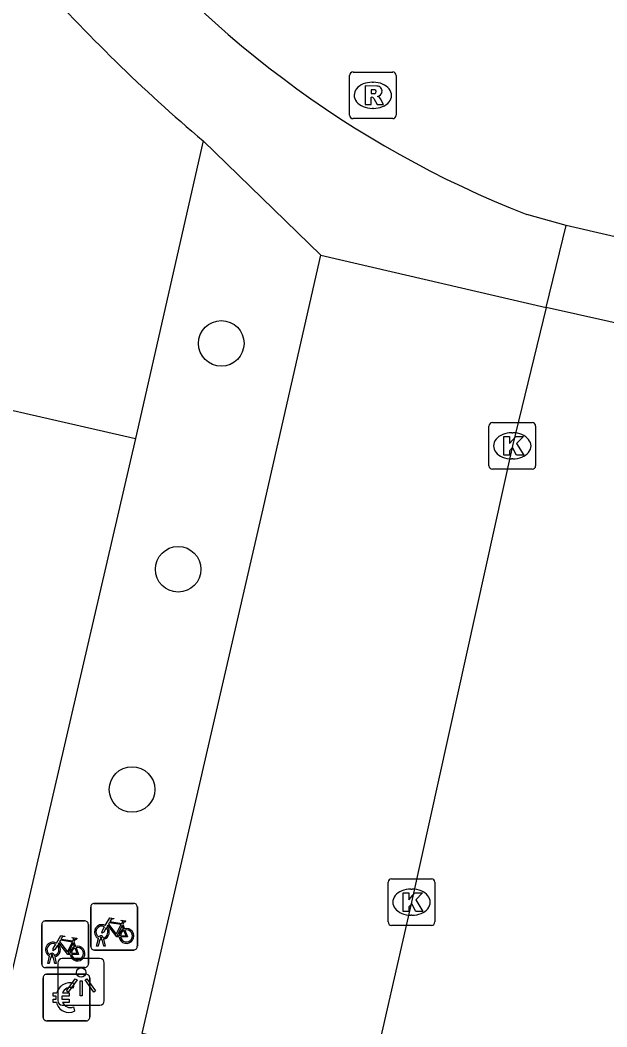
# Model space of a CAD drawing. Extents: x 162172 to 163187, y 382874 to 383684.
# Drawn here: x 162292.48 to 162305.06, y 383114.04 to 383135.64 of the extents above; entities that cross this region are included whole.
import ezdxf

# ---------------------------------------------------------------- set-up
doc = ezdxf.new("R2010")
doc.units = 0
for name, color, linetype in [('IMGEO_Betaalautomaat', 7, 'Continuous'), ('IMGEO_Boom', 7, 'Continuous'), ('IMGEO_Fietsenrek', 7, 'Continuous'), ('IMGEO_Kolk', 7, 'Continuous'), ('IMGEO_Lichtpunt', 7, 'Continuous'), ('IMGEO_Parkeervlak_open', 7, 'Continuous'), ('IMGEO_Rijbaan_lokaal_open', 7, 'Continuous'), ('IMGEO_Rioolput', 7, 'Continuous'), ('IMGEO_Voetpad_open', 7, 'Continuous')]:
    doc.layers.add(name, color=color, linetype=linetype)

msp = doc.modelspace()

# ---------------------------------------------------------------- linework, layer by layer
at = {"layer": 'IMGEO_Betaalautomaat'}
for p, q in [((162292.971, 383114.248), (162292.971, 383115.089)), ((162292.971, 383115.089), (162292.971, 383114.248)), ((162293.046, 383115.172), (162293.887, 383115.172)), ((162293.887, 383115.172), (162293.046, 383115.172)), ((162293.97, 383115.098), (162293.97, 383114.257)), ((162293.97, 383114.257), (162293.97, 383115.098)), ((162293.633, 383114.977), (162293.616, 383114.877)), ((162293.254, 383114.636), (162293.254, 383114.704)), ((162293.375, 383114.704), (162293.375, 383114.636)), ((162293.62, 383114.471), (162293.642, 383114.384)), ((162293.896, 383114.173), (162293.055, 383114.173)), ((162293.055, 383114.173), (162293.896, 383114.173))]:
    msp.add_line(p, q, dxfattribs=at)
for points in [[(162293.254, 383114.704), (162293.185, 383114.704), (162293.185, 383114.773), (162293.264, 383114.773)], [(162293.259, 383114.567), (162293.185, 383114.567), (162293.185, 383114.636), (162293.254, 383114.636)], [(162293.386, 383114.773), (162293.533, 383114.773), (162293.533, 383114.704), (162293.375, 383114.704)], [(162293.375, 383114.636), (162293.533, 383114.636), (162293.533, 383114.567), (162293.389, 383114.567)]]:
    msp.add_lwpolyline(points, dxfattribs=at)
for centre, radius, start, end in [((162293.049, 383115.095), 0.0779, 92.4484, 184.2845), ((162293.049, 383115.095), 0.0779, 92.4484, 184.2845), ((162293.893, 383115.095), 0.0779, 2.4484, 94.2845), ((162293.893, 383115.095), 0.0779, 2.4484, 94.2845), ((162293.547, 383114.697), 0.293, 73.014, 165.0139), ((162293.553, 383114.71), 0.179, 69.3236, 159.5683), ((162293.52, 383114.622), 0.267, 191.8096, 297.0389), ((162293.553, 383114.637), 0.179, 202.7625, 291.8693), ((162293.049, 383114.251), 0.0779, 182.4484, 274.2845), ((162293.049, 383114.251), 0.0779, 182.4484, 274.2845), ((162293.893, 383114.251), 0.0779, 272.4484, 4.2845), ((162293.893, 383114.251), 0.0779, 272.4484, 4.2845)]:
    msp.add_arc(centre, radius, start, end, dxfattribs=at)
at = {"layer": 'IMGEO_Boom'}
for centre in [(162296.791, 383128.707), (162295.866, 383123.86), (162294.878, 383119.136)]:
    msp.add_circle(centre, 0.489, dxfattribs=at)
at = {"layer": 'IMGEO_Fietsenrek'}
for p, q in [((162293.991, 383115.768), (162293.991, 383116.609)), ((162293.991, 383116.609), (162293.991, 383115.768)), ((162294.066, 383116.693), (162294.907, 383116.693)), ((162294.907, 383116.693), (162294.066, 383116.693)), ((162294.991, 383116.618), (162294.991, 383115.777)), ((162294.991, 383115.777), (162294.991, 383116.618)), ((162292.942, 383115.392), (162292.942, 383116.233)), ((162292.942, 383116.233), (162292.942, 383115.392)), ((162293.017, 383116.317), (162293.858, 383116.317)), ((162293.858, 383116.317), (162293.017, 383116.317)), ((162293.942, 383116.242), (162293.942, 383115.401)), ((162293.942, 383115.401), (162293.942, 383116.242)), ((162294.678, 383116.242), (162294.714, 383116.147)), ((162294.118, 383115.777), (162294.157, 383115.937)), ((162294.229, 383115.949), (162294.228, 383115.953)), ((162294.26, 383115.96), (162294.261, 383115.953)), ((162293.629, 383115.866), (162293.665, 383115.771)), ((162294.152, 383115.777), (162294.118, 383115.777)), ((162294.187, 383115.925), (162294.152, 383115.777)), ((162294.27, 383115.777), (162294.236, 383115.919)), ((162294.268, 383115.923), (162294.303, 383115.777)), ((162294.303, 383115.777), (162294.27, 383115.777)), ((162293.069, 383115.401), (162293.108, 383115.561)), ((162293.138, 383115.549), (162293.103, 383115.401)), ((162293.18, 383115.573), (162293.179, 383115.577)), ((162293.221, 383115.401), (162293.187, 383115.543)), ((162293.211, 383115.584), (162293.212, 383115.577)), ((162293.219, 383115.547), (162293.254, 383115.401)), ((162294.916, 383115.693), (162294.075, 383115.693)), ((162294.075, 383115.693), (162294.916, 383115.693)), ((162293.867, 383115.317), (162293.026, 383115.317)), ((162293.026, 383115.317), (162293.867, 383115.317)), ((162293.103, 383115.401), (162293.069, 383115.401)), ((162293.254, 383115.401), (162293.221, 383115.401))]:
    msp.add_line(p, q, dxfattribs=at)
for points in [[(162294.304, 383116.219), (162294.399, 383116.383), (162294.485, 383116.369), (162294.487, 383116.36), (162294.431, 383116.349), (162294.404, 383116.304), (162294.66, 383116.263)], [(162294.325, 383116.167), (162294.273, 383116.077), (162294.233, 383116.052), (162294.234, 383116.099), (162294.289, 383116.193)], [(162294.6, 383115.975), (162294.55, 383115.975), (162294.359, 383116.226), (162294.34, 383116.194)], [(162294.647, 383116.238), (162294.39, 383116.279), (162294.373, 383116.25), (162294.54, 383116.03), (162294.647, 383116.238)], [(162294.695, 383116.14), (162294.665, 383116.217), (162294.556, 383115.999), (162294.599, 383115.999)], [(162294.66, 383116.263), (162294.685, 383116.312), (162294.679, 383116.316), (162294.656, 383116.32), (162294.644, 383116.327), (162294.643, 383116.33), (162294.645, 383116.335), (162294.74, 383116.32), (162294.742, 383116.31), (162294.732, 383116.297), (162294.72, 383116.291), (162294.706, 383116.297), (162294.678, 383116.242)], [(162293.255, 383115.843), (162293.35, 383116.007), (162293.436, 383115.993), (162293.438, 383115.984), (162293.382, 383115.973), (162293.355, 383115.928), (162293.611, 383115.887)], [(162293.611, 383115.887), (162293.636, 383115.936), (162293.63, 383115.94), (162293.607, 383115.944), (162293.595, 383115.951), (162293.594, 383115.954), (162293.596, 383115.959), (162293.691, 383115.944), (162293.693, 383115.934), (162293.683, 383115.921), (162293.671, 383115.915), (162293.657, 383115.921), (162293.629, 383115.866)], [(162294.629, 383115.999), (162294.749, 383115.998), (162294.705, 383116.112)], [(162294.725, 383116.119), (162294.78, 383115.974), (162294.63, 383115.974)], [(162293.276, 383115.791), (162293.224, 383115.701), (162293.184, 383115.676), (162293.185, 383115.723), (162293.24, 383115.817)], [(162293.551, 383115.599), (162293.501, 383115.599), (162293.31, 383115.85), (162293.291, 383115.818)], [(162293.598, 383115.862), (162293.341, 383115.903), (162293.324, 383115.874), (162293.491, 383115.654), (162293.598, 383115.862)], [(162293.646, 383115.764), (162293.616, 383115.841), (162293.507, 383115.623), (162293.55, 383115.623)], [(162293.58, 383115.623), (162293.7, 383115.622), (162293.656, 383115.736)], [(162293.676, 383115.743), (162293.731, 383115.598), (162293.581, 383115.598)]]:
    msp.add_lwpolyline(points, dxfattribs=at)
for centre, radius, start, end in [((162294.069, 383116.615), 0.0779, 92.4484, 184.2845), ((162294.069, 383116.615), 0.0779, 92.4484, 184.2845), ((162294.913, 383116.615), 0.0779, 2.4484, 94.2845), ((162294.913, 383116.615), 0.0779, 2.4484, 94.2845), ((162293.02, 383116.239), 0.0779, 92.4484, 184.2845), ((162293.02, 383116.239), 0.0779, 92.4484, 184.2845), ((162293.864, 383116.239), 0.0779, 2.4484, 94.2845), ((162293.864, 383116.239), 0.0779, 2.4484, 94.2845), ((162294.231, 383116.078), 0.159, 62.6766, 242.1369), ((162294.231, 383116.078), 0.129, 63.3192, 238.903), ((162294.231, 383116.078), 0.129, 283.6043, 43.4302), ((162294.231, 383116.078), 0.159, 283.5766, 46.6042), ((162294.758, 383115.994), 0.159, 187.0065, 105.7708), ((162294.211, 383115.949), 0.0499, 12.8025, 158.6934), ((162294.211, 383115.949), 0.0174, 12.8025, 163.4502), ((162294.231, 383116.078), 0.129, 253.415, 269.0204), ((162294.758, 383115.994), 0.159, 113.3408, 178.3217), ((162294.758, 383115.994), 0.129, 113.923, 177.9556), ((162294.758, 383115.994), 0.129, 188.6715, 104.5883), ((162293.182, 383115.702), 0.159, 62.6766, 242.1369), ((162293.182, 383115.702), 0.129, 63.3192, 238.903), ((162293.182, 383115.702), 0.129, 283.6043, 43.4302), ((162293.182, 383115.702), 0.159, 283.5766, 46.6042), ((162293.709, 383115.618), 0.159, 113.3408, 178.3217), ((162293.709, 383115.618), 0.159, 187.0065, 105.7708), ((162293.709, 383115.618), 0.129, 113.923, 177.9556), ((162293.709, 383115.618), 0.129, 188.6715, 104.5883), ((162294.069, 383115.771), 0.0779, 182.4484, 274.2845), ((162294.069, 383115.771), 0.0779, 182.4484, 274.2845), ((162294.231, 383116.078), 0.159, 253.9967, 271.7867), ((162294.913, 383115.771), 0.0779, 272.4484, 4.2845), ((162294.913, 383115.771), 0.0779, 272.4484, 4.2845), ((162293.162, 383115.573), 0.0499, 12.8025, 158.6934), ((162293.182, 383115.702), 0.159, 253.9967, 271.7867), ((162293.162, 383115.573), 0.0174, 12.8025, 163.4502), ((162293.182, 383115.702), 0.129, 253.415, 269.0204), ((162293.02, 383115.395), 0.0779, 182.4484, 274.2845), ((162293.02, 383115.395), 0.0779, 182.4484, 274.2845), ((162293.864, 383115.395), 0.0779, 272.4484, 4.2845), ((162293.864, 383115.395), 0.0779, 272.4484, 4.2845)]:
    msp.add_arc(centre, radius, start, end, dxfattribs=at)
at = {"layer": 'IMGEO_Kolk'}
for p, q in [((162302.604, 383127.008), (162303.456, 383127.008)), ((162302.529, 383126.082), (162302.529, 383126.934)), ((162303.017, 383126.788), (162303.042, 383126.788)), ((162303.53, 383126.934), (162303.53, 383126.082)), ((162303.04, 383126.228), (162303.015, 383126.228)), ((162303.456, 383126.008), (162302.604, 383126.008)), ((162300.368, 383116.294), (162300.368, 383117.146)), ((162300.443, 383117.22), (162301.295, 383117.22)), ((162301.369, 383117.146), (162301.369, 383116.294)), ((162300.856, 383117), (162300.881, 383117)), ((162300.879, 383116.44), (162300.854, 383116.44)), ((162301.295, 383116.22), (162300.443, 383116.22))]:
    msp.add_line(p, q, dxfattribs=at)
for points in [[(162302.604, 383127.008), (162303.456, 383127.008)], [(162302.529, 383126.082), (162302.529, 383126.934)], [(162303.53, 383126.934), (162303.53, 383126.082)], [(162302.85, 383126.708), (162302.973, 383126.708), (162302.973, 383126.557), (162303.103, 383126.708), (162303.267, 383126.708), (162303.121, 383126.557), (162303.274, 383126.308), (162303.122, 383126.308), (162303.037, 383126.472), (162302.973, 383126.405), (162302.973, 383126.308), (162302.85, 383126.308), (162302.85, 383126.708)], [(162303.456, 383126.008), (162302.604, 383126.008)], [(162300.368, 383116.294), (162300.368, 383117.146)], [(162300.443, 383117.22), (162301.295, 383117.22)], [(162301.369, 383117.146), (162301.369, 383116.294)], [(162300.689, 383116.92), (162300.812, 383116.92), (162300.812, 383116.769), (162300.942, 383116.92), (162301.106, 383116.92), (162300.96, 383116.769), (162301.113, 383116.52), (162300.961, 383116.52), (162300.876, 383116.684), (162300.812, 383116.617), (162300.812, 383116.52), (162300.689, 383116.52), (162300.689, 383116.92)], [(162301.295, 383116.22), (162300.443, 383116.22)]]:
    msp.add_lwpolyline(points, dxfattribs=at)
for centre, start, end in [((162302.606, 383126.932), 91.552, 178.448), ((162302.606, 383126.932), 91.552, 178.448), ((162303.454, 383126.932), 1.552, 88.448), ((162303.454, 383126.932), 1.552, 88.448), ((162302.606, 383126.084), 181.552, 268.448), ((162302.606, 383126.084), 181.552, 268.448), ((162303.454, 383126.084), 271.552, 358.448), ((162303.454, 383126.084), 271.552, 358.448), ((162300.445, 383117.144), 91.552, 178.448), ((162300.445, 383117.144), 91.552, 178.448), ((162301.293, 383117.144), 1.552, 88.448), ((162301.293, 383117.144), 1.552, 88.448), ((162300.445, 383116.296), 181.552, 268.448), ((162300.445, 383116.296), 181.552, 268.448), ((162301.293, 383116.296), 271.552, 358.448), ((162301.293, 383116.296), 271.552, 358.448)]:
    msp.add_arc(centre, 0.0765, start, end, dxfattribs=at)
for centre, major_axis, ratio, start_param, end_param in [((162303.016, 383126.508), (-0.387, 0.002), 0.722429, 4.712389, 7.853982), ((162303.041, 383126.508), (-0.39, 0.002), 0.717154, 1.570796, 4.712389), ((162300.855, 383116.72), (-0.387, 0.002), 0.722429, 4.712389, 7.853982), ((162300.88, 383116.72), (-0.39, 0.002), 0.717154, 1.570796, 4.712389)]:
    msp.add_ellipse(centre, major_axis=major_axis, ratio=ratio, start_param=start_param, end_param=end_param, dxfattribs=at)
at = {"layer": 'IMGEO_Lichtpunt'}
for p, q in [((162294.188, 383115.509), (162293.38, 383115.509)), ((162294.188, 383115.509), (162293.38, 383115.509)), ((162293.286, 383115.414), (162293.286, 383114.607)), ((162293.286, 383115.414), (162293.286, 383114.607)), ((162294.282, 383114.607), (162294.282, 383115.414)), ((162294.282, 383114.607), (162294.282, 383115.414)), ((162293.38, 383114.513), (162294.188, 383114.513)), ((162293.38, 383114.513), (162294.188, 383114.513))]:
    msp.add_line(p, q, dxfattribs=at)
for points in [[(162293.66, 383115.078), (162293.699, 383115.05), (162293.511, 383114.788), (162293.473, 383114.815), (162293.66, 383115.078)], [(162293.872, 383115.05), (162293.91, 383115.077), (162294.097, 383114.815), (162294.058, 383114.787), (162293.872, 383115.05)], [(162293.762, 383115.03), (162293.809, 383115.03), (162293.809, 383114.708), (162293.762, 383114.708), (162293.762, 383115.03)]]:
    msp.add_lwpolyline(points, dxfattribs=at)
msp.add_circle((162293.785, 383115.212), 0.0994, dxfattribs=at)
for centre, start, end in [((162293.38, 383115.414), 90, 180), ((162293.38, 383115.414), 90, 180), ((162294.188, 383115.414), 0, 90), ((162294.188, 383115.414), 0, 90), ((162293.38, 383114.607), 180, 270), ((162293.38, 383114.607), 180, 270), ((162294.188, 383114.607), 270, 0), ((162294.188, 383114.607), 270, 360)]:
    msp.add_arc(centre, 0.0946, start, end, dxfattribs=at)
at = {"layer": 'IMGEO_Parkeervlak_open'}
msp.add_lwpolyline([(162289.949, 383127.813), (162294.953, 383126.665)], dxfattribs=at)
at = {"layer": 'IMGEO_Rijbaan_lokaal_open'}
for points in [[(162304.183, 383131.235), (162303.338, 383131.47)], [(162303.755, 383129.476), (162304.183, 383131.235)], [(162310.151, 383129.913), (162306.191, 383130.77), (162304.183, 383131.235)], [(162303.755, 383129.476), (162303.031, 383126.508), (162300.871, 383116.72), (162299.977, 383112.797), (162295.094, 383113.901)], [(162309.734, 383128.137), (162303.755, 383129.476)]]:
    msp.add_lwpolyline(points, dxfattribs=at)
msp.add_arc((162311.461, 383152.145), 22.213, 217.546, 248.5501, dxfattribs=at)
at = {"layer": 'IMGEO_Rioolput'}
for p, q in [((162299.615, 383134.529), (162300.467, 383134.529)), ((162299.54, 383133.603), (162299.54, 383134.455)), ((162300.028, 383134.309), (162300.053, 383134.309)), ((162300.541, 383134.455), (162300.541, 383133.603)), ((162300.051, 383133.749), (162300.026, 383133.749)), ((162300.467, 383133.529), (162299.615, 383133.529))]:
    msp.add_line(p, q, dxfattribs=at)
for points in [[(162299.615, 383134.529), (162300.467, 383134.529)], [(162299.54, 383133.603), (162299.54, 383134.455)], [(162300.541, 383134.455), (162300.541, 383133.603)], [(162300.129, 383134.227), (162299.877, 383134.229), (162299.877, 383133.829)], [(162300.055, 383134.148), (162300.001, 383134.148), (162300.001, 383134.067)], [(162299.877, 383133.829), (162300.001, 383133.829), (162300.001, 383133.991), (162300.012, 383133.991)], [(162300.001, 383134.067), (162300.053, 383134.067)], [(162300.059, 383133.962), (162300.13, 383133.829), (162300.27, 383133.829), (162300.205, 383133.955)], [(162300.467, 383133.529), (162299.615, 383133.529)]]:
    msp.add_lwpolyline(points, dxfattribs=at)
for centre, radius, start, end in [((162299.617, 383134.453), 0.0765, 91.552, 178.448), ((162299.617, 383134.453), 0.0765, 91.552, 178.448), ((162300.465, 383134.453), 0.0765, 1.552, 88.448), ((162300.465, 383134.453), 0.0765, 1.552, 88.448), ((162300.037, 383134.256), 0.19, 274.7715, 282.9687), ((162300.061, 383134.052), 0.0964, 77.0061, 93.1865), ((162300.075, 383134.109), 0.0378, 276.6634, 79.6772), ((162300.128, 383134.117), 0.109, 350.3612, 89.416), ((162300.126, 383134.117), 0.112, 277.5842, 350.9817), ((162300.011, 383133.938), 0.0533, 26.0293, 88.6989), ((162300.11, 383133.902), 0.108, 29.5134, 73.7905), ((162299.617, 383133.605), 0.0765, 181.552, 268.448), ((162299.617, 383133.605), 0.0765, 181.552, 268.448), ((162300.465, 383133.605), 0.0765, 271.552, 358.448), ((162300.465, 383133.605), 0.0765, 271.552, 358.448)]:
    msp.add_arc(centre, radius, start, end, dxfattribs=at)
for centre, major_axis, ratio, start_param, end_param in [((162300.027, 383134.029), (-0.387, 0.002), 0.722429, 4.712389, 7.853982), ((162300.052, 383134.029), (-0.39, 0.002), 0.717154, 1.570796, 4.712389)]:
    msp.add_ellipse(centre, major_axis=major_axis, ratio=ratio, start_param=start_param, end_param=end_param, dxfattribs=at)
at = {"layer": 'IMGEO_Voetpad_open'}
for points in [[(162296.402, 383133.05), (162294.953, 383126.665)], [(162296.402, 383133.05), (162298.924, 383130.603)], [(162295.094, 383113.901), (162297.666, 383125.062), (162298.924, 383130.603)], [(162298.924, 383130.603), (162303.755, 383129.476)], [(162294.953, 383126.665), (162292.182, 383114.694)]]:
    msp.add_lwpolyline(points, dxfattribs=at)
msp.add_arc((162318.777, 383159.538), 34.673, 221.4177, 229.8117, dxfattribs=at)

doc.saveas('drawing.dxf')
